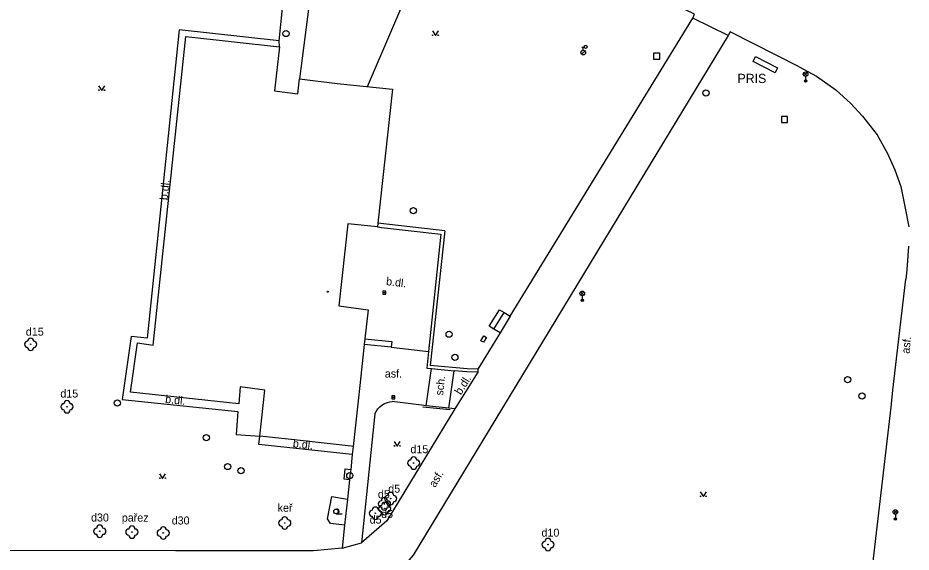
# Model space of a CAD drawing. Extents: x -602419 to -601554, y -1162937 to -1162362.
# Drawn here: x -602108.3 to -602035.8, y -1162676.5 to -1162633.1 of the extents above; entities that cross this region are included whole.
import ezdxf

# ---------------------------------------------------------------- set-up
doc = ezdxf.new("R2010")
doc.units = 0
doc.layers.add('Podklad', color=7, linetype='Continuous')

msp = doc.modelspace()

# ---------------------------------------------------------------- linework, layer by layer
at = {"layer": 'Podklad'}
for p, q in [((-602062.579, -1162636.066), (-602062.314, -1162635.801)), ((-602062.575, -1162635.4925), (-602062.325, -1162635.4925)), ((-602062.45, -1162635.7425), (-602062.45, -1162635.4925)), ((-602044.5325, -1162637.81), (-602044.2675, -1162637.545)), ((-602044.5325, -1162637.545), (-602044.2675, -1162637.81)), ((-602044.4, -1162637.865), (-602044.4, -1162638.24)), ((-602062.6625, -1162655.6), (-602062.3975, -1162655.335)), ((-602062.6625, -1162655.335), (-602062.3975, -1162655.6)), ((-602078.715, -1162655.4), (-602078.465, -1162655.4)), ((-602062.53, -1162655.655), (-602062.53, -1162656.03)), ((-602077.985, -1162663.9), (-602077.735, -1162663.9)), ((-602082.52, -1162673.3475), (-602082.02, -1162673.3475)), ((-602037.2425, -1162673.34), (-602036.9775, -1162673.075)), ((-602037.2425, -1162673.075), (-602036.9775, -1162673.34)), ((-602037.11, -1162673.395), (-602037.11, -1162673.77))]:
    msp.add_line(p, q, dxfattribs=at)
for points in [[(-602079.9602, -1162638.682), (-602073.7008, -1162624.0869)], [(-602084.63, -1162631.33), (-602085.48, -1162638.07)], [(-602053.55, -1162633.14), (-602053.43, -1162632.8), (-602056.9, -1162631.1)], [(-602087.13, -1162634.9699), (-602086.86, -1162632.32)], [(-602068.38, -1162657.31), (-602053.55, -1162633.14)], [(-602050.68, -1162634.53), (-602053.55, -1162633.14)], [(-602087.13, -1162634.9699), (-602095.26, -1162634.08), (-602097.86, -1162659.11), (-602099.1599, -1162658.96)], [(-602074.7, -1162634.175), (-602074.45, -1162634.55), (-602074.2, -1162634.175)], [(-602050.51, -1162634.25), (-602050.68, -1162634.53)], [(-602044.9099, -1162637.09), (-602050.51, -1162634.25)], [(-602097.36, -1162659.6599), (-602094.7, -1162634.62)], [(-602094.7, -1162634.62), (-602087.12, -1162635.46)], [(-602087.12, -1162635.46), (-602087.13, -1162634.9699)], [(-602050.68, -1162634.53), (-602058.09, -1162646.77)], [(-602087.12, -1162635.46), (-602087.52, -1162639.04)], [(-602048.46, -1162636.25), (-602046.68, -1162637.1599), (-602046.88, -1162637.56), (-602048.6599, -1162636.65), (-602048.46, -1162636.25)], [(-602044.9099, -1162637.09), (-602043.52, -1162637.84), (-602041.95, -1162638.96), (-602040.7199, -1162640.05), (-602039.78, -1162641.09), (-602038.59, -1162642.61), (-602037.74, -1162644.12), (-602037.15, -1162645.44), (-602036.6599, -1162646.79), (-602036.34, -1162648.42), (-602036.03, -1162650.07)], [(-602101.79, -1162638.625), (-602101.54, -1162639), (-602101.29, -1162638.625)], [(-602085.61, -1162639.27), (-602085.48, -1162638.07)], [(-602085.48, -1162638.07), (-602082.42, -1162638.43)], [(-602082.42, -1162638.43), (-602077.93, -1162638.89)], [(-602087.52, -1162639.04), (-602085.61, -1162639.27)], [(-602077.93, -1162638.89), (-602079.12, -1162649.76)], [(-602058.09, -1162646.77), (-602070.62, -1162667.43)], [(-602081.55, -1162649.82), (-602082.3, -1162656.48)], [(-602079.1599, -1162650.08), (-602081.55, -1162649.82)], [(-602079.12, -1162649.76), (-602079.1599, -1162650.08)], [(-602079.1599, -1162650.08), (-602078.82, -1162650.12)], [(-602073.68, -1162650.38), (-602079.12, -1162649.76)], [(-602078.82, -1162650.12), (-602074.01, -1162650.65), (-602075.02, -1162660.18)], [(-602073.68, -1162650.38), (-602074.89, -1162661.31)], [(-602036.05, -1162651.64), (-602036.1599, -1162653.21), (-602036.2198, -1162653.8142), (-602036.27, -1162654.32)], [(-602037.31, -1162663.31), (-602036.27, -1162654.32)], [(-602082.3, -1162656.48), (-602079.92, -1162656.79)], [(-602079.92, -1162656.79), (-602080.18, -1162659.15), (-602080.23, -1162659.61)], [(-602070.08, -1162658.13), (-602069.26, -1162656.79)], [(-602069.26, -1162656.79), (-602068.87, -1162657.02)], [(-602069.7, -1162658.37), (-602068.87, -1162657.02)], [(-602068.38, -1162657.31), (-602069.2, -1162658.68)], [(-602068.87, -1162657.02), (-602068.38, -1162657.31)], [(-602069.7, -1162658.37), (-602070.08, -1162658.13)], [(-602099.16, -1162658.96), (-602099.89, -1162664.08)], [(-602069.2, -1162658.68), (-602071, -1162661.62)], [(-602070.3, -1162659.04), (-602070.54, -1162659.44), (-602070.76, -1162659.31), (-602070.51, -1162658.91), (-602070.3, -1162659.04)], [(-602069.2, -1162658.68), (-602069.7, -1162658.37)], [(-602099.2, -1162663.49), (-602098.65, -1162659.48)], [(-602098.65, -1162659.48), (-602097.36, -1162659.6599)], [(-602080.23, -1162659.61), (-602080.56, -1162662.7)], [(-602078.04, -1162659.82), (-602080.23, -1162659.61)], [(-602080.18, -1162659.15), (-602078, -1162659.36)], [(-602078, -1162659.36), (-602078.04, -1162659.82)], [(-602078.04, -1162659.82), (-602075.02, -1162660.18)], [(-602075.02, -1162660.18), (-602075.1599, -1162661.53), (-602074.77, -1162661.57), (-602072.94, -1162661.74)], [(-602075.2, -1162664.58), (-602074.77, -1162661.57)], [(-602071, -1162661.62), (-602071.88, -1162661.58), (-602074.89, -1162661.31)], [(-602073.35, -1162664.79), (-602072.94, -1162661.74)], [(-602071, -1162661.62), (-602071.02, -1162661.87), (-602071.9, -1162661.83), (-602072.94, -1162661.74)], [(-602071.02, -1162661.87), (-602072.88, -1162664.84)], [(-602090.3, -1162663.04), (-602090.42, -1162664.43)], [(-602088.3, -1162663.31), (-602090.3, -1162663.04)], [(-602088.71, -1162667.06), (-602088.3, -1162663.31)], [(-602080.56, -1162662.7), (-602081.13, -1162667.89)], [(-602037.46, -1162664.7), (-602037.31, -1162663.31)], [(-602099.89, -1162664.08), (-602090.49, -1162665.05), (-602090.64, -1162666.92), (-602088.71, -1162667.06)], [(-602090.42, -1162664.43), (-602099.2, -1162663.49)], [(-602079.36, -1162665.25), (-602079.26, -1162665.04), (-602079.12, -1162664.85), (-602078.9699, -1162664.68), (-602078.8, -1162664.55), (-602078.58, -1162664.4099), (-602078.33, -1162664.31), (-602078.14, -1162664.26), (-602077.96, -1162664.24)], [(-602075.58, -1162664.54), (-602077.96, -1162664.24)], [(-602072.88, -1162664.84), (-602073.35, -1162664.79), (-602075.2, -1162664.58), (-602075.58, -1162664.54)], [(-602073.25, -1162664.93), (-602075.48, -1162664.71)], [(-602039.03, -1162678.15), (-602037.46, -1162664.7)], [(-602072.88, -1162664.84), (-602078.39, -1162673.93), (-602080.46, -1162675.7)], [(-602079.36, -1162665.25), (-602080.46, -1162675.7)], [(-602081.21, -1162668.54), (-602088.79, -1162667.72), (-602088.71, -1162667.06)], [(-602086.4, -1162667.31), (-602088.71, -1162667.06)], [(-602081.28, -1162667.87), (-602086.4, -1162667.31)], [(-602070.62, -1162667.43), (-602076.26, -1162676.7199), (-602078.02, -1162678.78), (-602079.36, -1162679.35), (-602080.95, -1162679.6599), (-602082.9099, -1162679.6599)], [(-602077.8, -1162667.495), (-602077.55, -1162667.87), (-602077.3, -1162667.495)], [(-602081.13, -1162667.89), (-602081.28, -1162667.87)], [(-602081.13, -1162667.89), (-602081.21, -1162668.54)], [(-602081.21, -1162668.54), (-602081.33, -1162669.75)], [(-602081.42, -1162670.59), (-602081.86, -1162670.55), (-602081.79, -1162669.7), (-602081.33, -1162669.75)], [(-602081.33, -1162669.75), (-602081.4, -1162670.25), (-602081.42, -1162670.59)], [(-602096.85, -1162670.105), (-602096.6, -1162670.48), (-602096.35, -1162670.105)], [(-602081.42, -1162670.59), (-602081.59, -1162672.17), (-602081.82, -1162674.28), (-602082.02, -1162676.15)], [(-602081.82, -1162674.28), (-602082.98, -1162674.14), (-602083.21, -1162673.75), (-602082.87, -1162671.94), (-602081.59, -1162672.17)], [(-602052.95, -1162671.585), (-602052.7, -1162671.96), (-602052.45, -1162671.585)], [(-602082.02, -1162676.15), (-602084.35, -1162676.36), (-602095.55, -1162676.35), (-602111.34, -1162676.32)], [(-602082.02, -1162676.15), (-602080.46, -1162675.7)]]:
    msp.add_lwpolyline(points, dxfattribs=at)
for points in [[(-602056.74, -1162636.4699), (-602056.24, -1162636.4699), (-602056.24, -1162635.9699), (-602056.74, -1162635.9699)], [(-602046.36, -1162641.61), (-602045.86, -1162641.61), (-602045.86, -1162641.11), (-602046.36, -1162641.11)], [(-602078.715, -1162655.525), (-602078.465, -1162655.525), (-602078.465, -1162655.275), (-602078.715, -1162655.275)], [(-602077.985, -1162664.025), (-602077.735, -1162664.025), (-602077.735, -1162663.775), (-602077.985, -1162663.775)]]:
    msp.add_lwpolyline(points, close=True, dxfattribs=at)
for centre, radius in [((-602086.58, -1162634.38), 0.25), ((-602074.6751, -1162634.5249), 0.025), ((-602074.2254, -1162634.5249), 0.025), ((-602062.45, -1162635.93), 0.1875), ((-602062.25, -1162635.46), 0.125), ((-602044.4, -1162637.6775), 0.1875), ((-602044.4, -1162638.24), 0.1), ((-602044.4, -1162638.24), 0.0723), ((-602044.4, -1162638.24), 0.0438), ((-602101.7651, -1162638.9749), 0.025), ((-602101.3154, -1162638.9749), 0.025), ((-602052.49, -1162639.21), 0.25), ((-602076.24, -1162648.76), 0.25), ((-602083.19, -1162655.33), 0.045), ((-602083.19, -1162655.33), 0.0199), ((-602062.53, -1162655.4675), 0.1875), ((-602062.53, -1162656.03), 0.1), ((-602062.53, -1162656.03), 0.0723), ((-602062.53, -1162656.03), 0.0438), ((-602073.34, -1162658.78), 0.25), ((-602107.31, -1162659.6), 0.025), ((-602072.87, -1162660.6599), 0.25), ((-602040.99, -1162662.4699), 0.25), ((-602039.82, -1162663.79), 0.25), ((-602104.36, -1162664.67), 0.025), ((-602100.27, -1162664.36), 0.25), ((-602093.05, -1162667.18), 0.25), ((-602077.7751, -1162667.8449), 0.025), ((-602077.3254, -1162667.8449), 0.025), ((-602091.32, -1162669.52), 0.25), ((-602090.24, -1162669.85), 0.25), ((-602076.22, -1162669.24), 0.025), ((-602096.8251, -1162670.4549), 0.025), ((-602096.3754, -1162670.4549), 0.025), ((-602081.4, -1162670.25), 0.25), ((-602052.9251, -1162671.9349), 0.025), ((-602052.4754, -1162671.9349), 0.025), ((-602078.59, -1162672.55), 0.025), ((-602078.09, -1162672.12), 0.025), ((-602082.52, -1162673.1598), 0.1875), ((-602079.33, -1162673.31), 0.025), ((-602078.57, -1162672.93), 0.025), ((-602037.11, -1162673.2075), 0.1875), ((-602086.68, -1162674.1), 0.025), ((-602037.11, -1162673.77), 0.1), ((-602037.11, -1162673.77), 0.0723), ((-602037.11, -1162673.77), 0.0438), ((-602101.7, -1162674.77), 0.025), ((-602099.09, -1162674.84), 0.025), ((-602096.55, -1162674.91), 0.025), ((-602065.31, -1162675.85), 0.025)]:
    msp.add_circle(centre, radius, dxfattribs=at)
for centre, radius, start, end in [((-602107.56, -1162659.6), 0.25, 90, 270), ((-602107.31, -1162659.35), 0.25, 0, 180), ((-602107.06, -1162659.6), 0.25, 270, 90), ((-602107.31, -1162659.85), 0.25, 180, 0), ((-602104.61, -1162664.67), 0.25, 90, 270), ((-602104.36, -1162664.42), 0.25, 0, 180), ((-602104.11, -1162664.67), 0.25, 270, 90), ((-602104.36, -1162664.92), 0.25, 180, 0), ((-602076.47, -1162669.24), 0.25, 90, 270), ((-602076.22, -1162668.99), 0.25, 0, 180), ((-602075.97, -1162669.24), 0.25, 270, 90), ((-602076.22, -1162669.49), 0.25, 180, 0), ((-602078.59, -1162672.3), 0.25, 0, 180), ((-602078.34, -1162672.12), 0.25, 90, 270), ((-602078.09, -1162671.87), 0.25, 0, 180), ((-602077.84, -1162672.12), 0.25, 270, 90), ((-602078.84, -1162672.55), 0.25, 90, 270), ((-602078.82, -1162672.93), 0.25, 90, 270), ((-602078.57, -1162672.68), 0.25, 0, 180), ((-602078.34, -1162672.55), 0.25, 270, 90), ((-602078.09, -1162672.37), 0.25, 180, 0), ((-602078.32, -1162672.93), 0.25, 270, 90), ((-602082.4575, -1162673.1598), 0.1875, 260.405931, 99.594069), ((-602079.58, -1162673.31), 0.25, 90, 270), ((-602079.33, -1162673.06), 0.25, 0, 180), ((-602079.08, -1162673.31), 0.25, 270, 90), ((-602078.59, -1162672.8), 0.25, 180, 0), ((-602078.57, -1162673.18), 0.25, 180, 0), ((-602086.93, -1162674.1), 0.25, 90, 270), ((-602086.68, -1162673.85), 0.25, 0, 180), ((-602086.43, -1162674.1), 0.25, 270, 90), ((-602079.33, -1162673.56), 0.25, 180, 0), ((-602101.95, -1162674.77), 0.25, 90, 270), ((-602101.7, -1162674.52), 0.25, 0, 180), ((-602101.45, -1162674.77), 0.25, 270, 90), ((-602099.34, -1162674.84), 0.25, 90, 270), ((-602099.09, -1162674.59), 0.25, 0, 180), ((-602098.84, -1162674.84), 0.25, 270, 90), ((-602096.8, -1162674.91), 0.25, 90, 270), ((-602096.55, -1162674.66), 0.25, 0, 180), ((-602096.3, -1162674.91), 0.25, 270, 90), ((-602086.68, -1162674.35), 0.25, 180, 0), ((-602101.7, -1162675.02), 0.25, 180, 0), ((-602099.09, -1162675.09), 0.25, 180, 0), ((-602096.55, -1162675.16), 0.25, 180, 0), ((-602065.56, -1162675.85), 0.25, 90, 270), ((-602065.31, -1162675.6), 0.25, 0, 180), ((-602065.06, -1162675.85), 0.25, 270, 90), ((-602065.31, -1162676.1), 0.25, 180, 0)]:
    msp.add_arc(centre, radius, start, end, dxfattribs=at)

# ---------------------------------------------------------------- texts
for s, height, p in [('PRIS', 0.75, (-602049.93, -1162638.4)), ('d15', 0.65, (-602107.7, -1162658.9)), ('asf.', 0.65, (-602078.56, -1162662.3)), ('d15', 0.65, (-602104.9, -1162663.92)), ('d15', 0.65, (-602076.48, -1162668.44)), ('d5', 0.65, (-602078.28, -1162671.64)), ('d5', 0.65, (-602079.12, -1162672.09)), ('keř', 0.65, (-602087.26, -1162673.19)), ('d30', 0.65, (-602102.41, -1162673.98)), ('pařez', 0.65, (-602099.91, -1162673.99)), ('d5', 0.65, (-602079.79, -1162674.15)), ('d5', 0.65, (-602078.86, -1162673.7)), ('d30', 0.65, (-602095.86, -1162674.22)), ('d10', 0.65, (-602065.84, -1162675.21))]:
    msp.add_text(s, height=height, dxfattribs=at).set_placement(p)
for s, rotation, p in [('b.dl.', 84, (-602096.2, -1162647.92)), ('b.dl.', 353.202125, (-602078.48, -1162654.79)), ('asf.', 83.67, (-602035.9771, -1162660.3841)), ('sch.', 83.576551, (-602073.83, -1162663.78)), ('b.dl.', 57.942649, (-602072.39, -1162663.75)), ('b.dl.', 354.108429, (-602096.41, -1162664.35)), ('b.dl.', 353.865954, (-602086.05, -1162667.95)), ('asf.', 58.737857, (-602074.48, -1162671.27))]:
    msp.add_text(s, height=0.65, rotation=rotation, dxfattribs=at).set_placement(p)

doc.saveas('drawing.dxf')
